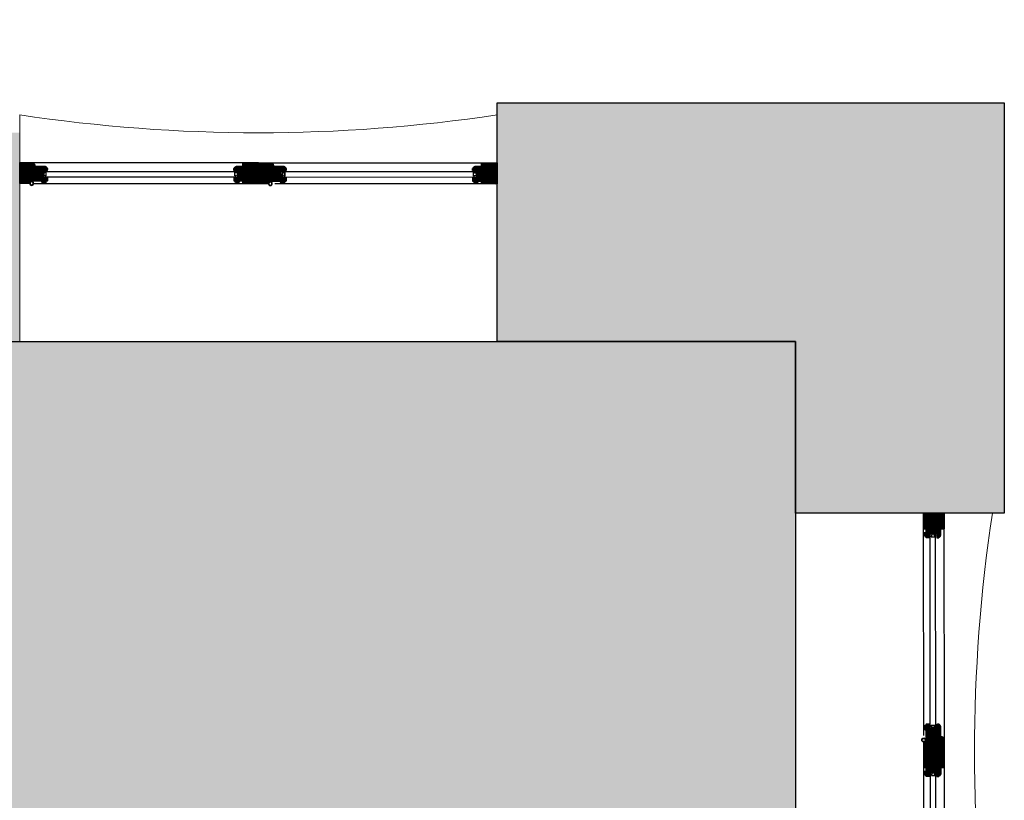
# Model space of a CAD drawing. Header units: millimetres. Extents: x 11706 to 69606, y 10911 to 38811.
# Tile 265 of 265: x 66306 to 69606, y 25923 to 28540. Entities that reach past the tile are written whole.
import ezdxf

# ---------------------------------------------------------------- set-up
doc = ezdxf.new("R2010")
doc.units = ezdxf.units.MM
for name, color, linetype in [('2', 7, 'Continuous'), ('doors', 4, 'Continuous'), ('floor', 172, 'Continuous'), ('Plaster', 81, 'Continuous'), ('wall', 5, 'Continuous')]:
    doc.layers.add(name, color=color, linetype=linetype)

# ---------------------------------------------------------------- blocks, each defined once
blk = doc.blocks.new('Joint-K7335')
at = {"layer": '2', "color": 7}
for points in [[(3.9, 10.7, -0.206505), (4.5, 11.8, -0.277528), (4.6, 11.7), (4.7, 11.5, 0.626267), (5.4, 11.5, 0.131441), (5.5, 11.7), (5.5, 18, 0.509109), (4.6, 18.4, -0.294424), (2, 18.3, 0.173488), (1.3, 18.5), (0, 18.5), (0, 2.1, 0.415334), (1.2, 0.9, 0.048115), (1.5, 0.9, 0.113375), (1.5, 1), (4, 2.8, 0.235966), (4, 2.9), (4, 3.3, 0.247659), (4, 3.4, 0.287937), (3.6, 3.4), (1.8, 2.3, -0.576722), (1.5, 2.5), (1.5, 3.3, -0.235966), (1.6, 3.5), (4, 5.3, 0.235966), (4, 5.3), (4, 5.7, 0.247659), (4, 5.8, 0.287937), (3.6, 5.8), (1.8, 4.8, -0.576722), (1.5, 5), (1.5, 6.3, -0.384094), (2.6, 7.5, -0.021813), (2.7, 7.5), (6.5, 7.5), (6.5, 7.6, 0.333043), (5.7, 8.5, -0.293245), (5.3, 8.9, 0.008528), (5.2, 9.3, 0.265517), (5, 9.5, 0.023748), (4.8, 9.5, -0.356149), (3.9, 10.7, -0.356149)], [(3.2, 10.8, 0.355005), (4.6, 8.8, -0.567624), (4.7, 8.8, -0.24708), (4.4, 8.7), (2.2, 9, -0.351704), (1.2, 10.1), (1.2, 12.9, -0.414214), (1.5, 13.2), (1.6, 13.2, 0.277073), (1.9, 13.4), (3.7, 16.8, -0.041112), (3.8, 17), (4.1, 17.7, -0.50666), (4.6, 17.7, -0.2771), (4.6, 17.5), (4.6, 13.3, 0.213422), (4.7, 13.1, -0.886227), (4.4, 12.6, 0.250571), (3.2, 10.8)]]:
    blk.add_lwpolyline(points, format="xyb", dxfattribs=at)
blk.add_lwpolyline([(1.6, 17.8, 0.632714), (1, 17.6), (1, 14.2, 0.78091), (1.6, 14.1), (3.2, 17.1, -0.117333), (3.3, 17.2, 1.218085), (3, 17.5, -0.285776), (2.7, 17.3, -0.145588)], format="xyb", close=True, dxfattribs=at)
blk = doc.blocks.new('wind 1400')
h = blk.add_hatch()
h.set_pattern_fill('ANSI31', color=4, angle=-90, style=0)
h.set_pattern_definition([(225, (7116.948, 124612.3033), (-2.24506403, 2.24506403), [])])
edge = h.paths.add_edge_path()
edge.add_line((-7.8, 1558), (-7.8, 1551.6))
edge.add_line((-7.8, 1551.6), (-17.5, 1551.6))
edge.add_line((-17.5, 1551.6), (-19.3, 1554.6))
edge.add_arc((-20.6, 1553.9), 1.5, 30.1137, 90)
edge.add_line((-20.6, 1555.4), (-23.9, 1555.4))
edge.add_line((-23.9, 1555.4), (-24.3, 1555))
edge.add_line((-24.3, 1555), (-24.3, 1514.1))
edge.add_line((-24.3, 1514.1), (-22.8, 1514.1))
edge.add_arc((-16.8, 1514.1), 6, 180, 270)
edge.add_line((-16.8, 1508.1), (-16.8, 1506.6))
edge.add_line((-16.8, 1506.6), (-13, 1506.6))
edge.add_line((-13, 1506.6), (-13, 1522))
edge.add_line((-13, 1522), (-5.5, 1522))
edge.add_line((-5.5, 1522), (-5.5, 1526.5))
edge.add_line((-5.5, 1526.5), (2, 1526.5))
edge.add_line((2, 1526.5), (2, 1522))
edge.add_line((2, 1522), (26.7, 1522))
edge.add_line((26.7, 1522), (26.7, 1558.8))
edge.add_line((26.7, 1558.8), (26.4, 1559.1))
edge.add_line((26.4, 1559.1), (6.5, 1558.6))
edge.add_line((6.5, 1558.6), (6.1, 1558.2))
edge.add_line((6.1, 1558.2), (6.1, 1551.6))
edge.add_line((6.1, 1551.6), (-0.6, 1551.6))
edge.add_line((-0.6, 1551.6), (-4.8, 1558.4))
edge.add_line((-4.8, 1558.4), (-7.4, 1558.4))
edge.add_line((-7.4, 1558.4), (-7.8, 1558))
edge = h.paths.add_edge_path()
edge.add_line((16.2, 1521.3), (16.2, 1516))
edge.add_line((16.2, 1516), (14.7, 1516))
edge.add_line((14.7, 1516), (14.7, 1506.6))
edge.add_line((14.7, 1506.6), (25.2, 1506.6))
edge.add_arc((29.1, 1506.7), 3.87, 108.7208, 181.2952, ccw=False)
edge.add_arc((26.6, 1514), 3.87, 288.7208, 361.2952)
edge.add_line((30.5, 1514.1), (32, 1514.1))
edge.add_line((32, 1514.1), (32, 1524.4))
edge.add_line((32, 1524.4), (26.7, 1525.4))
edge.add_line((26.7, 1525.4), (26.7, 1521.6))
edge.add_line((26.7, 1521.6), (16.2, 1521.3))
edge = h.paths.add_edge_path()
edge.add_line((7.5, 1560.3), (26.7, 1560.3))
edge.add_arc((33.5, 1560.3), 6.75, 90, 180, ccw=False)
edge.add_line((33.5, 1567), (34.5, 1567))
edge.add_line((34.5, 1567), (34.5, 1600))
edge.add_line((34.5, 1600), (-36, 1600))
edge.add_line((-36, 1600), (-36, 1556.5))
edge.add_line((-36, 1556.5), (-34.5, 1556.5))
edge.add_arc((-28.5, 1556.5), 6, 180, 270)
edge.add_line((-28.5, 1550.5), (-28.5, 1549))
edge.add_line((-28.5, 1549), (-25.4, 1549))
edge.add_line((-25.4, 1549), (-25.4, 1557.3))
edge.add_line((-25.4, 1557.3), (-16.4, 1557.3))
edge.add_line((-16.4, 1557.3), (-14.1, 1553.5))
edge.add_line((-14.1, 1553.5), (-12.3, 1553.5))
edge.add_line((-12.3, 1553.5), (-11.9, 1553.9))
edge.add_line((-11.9, 1553.9), (-11.9, 1567.4))
edge.add_line((-11.9, 1567.4), (-8.9, 1567.4))
edge.add_line((-8.9, 1567.4), (-8.9, 1561.8))
edge.add_line((-8.9, 1561.8), (-6.4, 1561.8))
edge.add_line((-6.4, 1561.8), (-6.4, 1560.3))
edge.add_line((-6.4, 1560.3), (-4.3, 1560.3))
edge.add_line((-4.3, 1560.3), (-0.3, 1553.5))
edge.add_line((-0.3, 1553.5), (1.6, 1553.5))
edge.add_line((1.6, 1553.5), (2, 1553.9))
edge.add_line((2, 1553.9), (2, 1567.4))
edge.add_line((2, 1567.4), (5, 1567.4))
edge.add_line((5, 1567.4), (5, 1561.8))
edge.add_line((5, 1561.8), (7.5, 1561.8))
at = {"ltscale": 10}
h = blk.add_hatch(dxfattribs=at)
h.set_pattern_fill('BRASS', color=4, scale=0.225, angle=-135, style=0)
h.set_pattern_definition([(315, (591.1752, 3518.9014), (-1.0102788, -1.0102788), []), (315, (590.67, 3518.3963), (-1.0102788, -1.0102788), [0.714375, -0.3571875])])
h.paths.add_polyline_path([(-13, 1518.6), (-10, 1518.6), (-10, 1509.6), (-13, 1509.6)])
h = blk.add_hatch(dxfattribs=at)
h.set_pattern_fill('ANGLE', color=4, scale=0.1125, angle=-135, style=0)
h.set_pattern_definition([(315, (600.9252, 3518.9014), (-0.55565335, -0.55565335), [0.5715, -0.2143125]), (225, (600.9252, 3518.9014), (-0.55565335, 0.55565335), [0.5715, -0.2143125])])
edge = h.paths.add_edge_path()
edge.add_line((14.7, 1522), (14.7, 1519.8))
edge.add_line((14.7, 1519.8), (13.2, 1519.8))
edge.add_arc((13.5, 1520.9), 1.16, 104.793, 255.207, ccw=False)
edge.add_line((13.2, 1522), (14.7, 1522))
h = blk.add_hatch(dxfattribs=at)
h.set_pattern_fill('ANGLE', color=4, scale=0.1125, angle=-135, style=0)
h.set_pattern_definition([(315, (600.9252, 3523.0264), (-0.55565335, -0.55565335), [0.5715, -0.2143125]), (225, (600.9252, 3523.0264), (-0.55565335, 0.55565335), [0.5715, -0.2143125])])
edge = h.paths.add_edge_path()
edge.add_line((16.2, 1521.6), (16.2, 1517.1))
edge.add_arc((15.5, 1517.7), 0.938, 216.8699, 323.1301, ccw=False)
edge.add_line((14.7, 1517.1), (14.7, 1521.6))
edge.add_arc((15.5, 1521.1), 0.926, 35.8841, 144.1159, ccw=False)
h = blk.add_hatch(dxfattribs=at)
h.set_pattern_fill('ANGLE', color=4, scale=0.1125, angle=-135, style=0)
h.set_pattern_definition([(315, (591.1752, 3518.9014), (-0.55565335, -0.55565335), [0.5715, -0.2143125]), (225, (591.1752, 3518.9014), (-0.55565335, 0.55565335), [0.5715, -0.2143125])])
h.paths.add_polyline_path([(-13, 1509.6), (-10, 1509.6), (-10, 1506.6), (-13, 1506.6)])
h = blk.add_hatch()
h.set_pattern_fill('ANSI31', color=4, angle=-90, style=0)
h.set_pattern_definition([(225, (7116.948, 124784.8033), (-2.24506403, 2.24506403), [])])
edge = h.paths.add_edge_path()
edge.add_line((-13, 867.1), (-13, 882.5))
edge.add_line((-13, 882.5), (-16.8, 882.5))
edge.add_line((-16.8, 882.5), (-16.8, 881))
edge.add_arc((-16.8, 875), 6, 90, 180)
edge.add_line((-22.8, 875), (-24.3, 875))
edge.add_line((-24.3, 875), (-24.3, 845))
edge.add_line((-24.3, 845), (-10.8, 845))
edge.add_line((-10.8, 845), (-10.8, 848.8))
edge.add_line((-10.8, 848.8), (19.2, 848.8))
edge.add_line((19.2, 848.8), (19.2, 845))
edge.add_line((19.2, 845), (26.7, 845))
edge.add_line((26.7, 845), (26.7, 867.1))
edge.add_line((26.7, 867.1), (2, 867.1))
edge.add_line((2, 867.1), (2, 862.6))
edge.add_line((2, 862.6), (-5.5, 862.6))
edge.add_line((-5.5, 862.6), (-5.5, 867.1))
edge.add_line((-5.5, 867.1), (-13, 867.1))
h.paths.add_polyline_path([(-25.3, 852.5), (-36, 852.5), (-36, 800), (35, 800), (35, 852.5), (27.7, 852.5), (27.7, 844), (18.2, 844), (18.2, 848.8), (-9.8, 848.8), (-9.8, 844), (-25.3, 844)])
edge = h.paths.add_edge_path()
edge.add_line((16.5, 867.9), (16.5, 873.1))
edge.add_line((16.5, 873.1), (15, 873.1))
edge.add_line((15, 873.1), (15, 882.5))
edge.add_line((15, 882.5), (25.5, 882.5))
edge.add_arc((29.3, 882.4), 3.87, 178.7048, 251.2792)
edge.add_arc((26.8, 875.1), 3.87, -1.2952, 71.2792, ccw=False)
edge.add_line((30.7, 875), (32, 875))
edge.add_line((32, 875), (32, 864.7))
edge.add_line((32, 864.7), (27, 863.8))
edge.add_line((27, 863.8), (27, 867.9))
edge.add_line((27, 867.9), (16.5, 867.9))
h = blk.add_hatch(dxfattribs=at)
h.set_pattern_fill('ANGLE', color=4, scale=0.1125, angle=-135, style=0)
h.set_pattern_definition([(45, (591.1752, -1129.7764), (-0.55565335, 0.55565335), [0.5715, -0.2143125]), (135, (591.1752, -1129.7764), (-0.55565335, -0.55565335), [0.5715, -0.2143125])])
h.paths.add_polyline_path([(-13, 879.5), (-10, 879.5), (-10, 882.5), (-13, 882.5)])
h = blk.add_hatch(dxfattribs=at)
h.set_pattern_fill('BRASS', color=4, scale=0.225, angle=-135, style=0)
h.set_pattern_definition([(45, (591.1752, -1129.7764), (-1.0102788, 1.0102788), []), (45, (590.67, -1129.2713), (-1.0102788, 1.0102788), [0.714375, -0.3571875])])
h.paths.add_polyline_path([(-13, 870.5), (-10, 870.5), (-10, 879.5), (-13, 879.5)])
h = blk.add_hatch(dxfattribs=at)
h.set_pattern_fill('ANGLE', color=4, scale=0.1125, angle=-135, style=0)
h.set_pattern_definition([(45, (600.9252, -1129.7764), (-0.55565335, 0.55565335), [0.5715, -0.2143125]), (135, (600.9252, -1129.7764), (-0.55565335, -0.55565335), [0.5715, -0.2143125])])
edge = h.paths.add_edge_path()
edge.add_line((14.7, 867.1), (14.7, 869.4))
edge.add_line((14.7, 869.4), (13.2, 869.4))
edge.add_arc((13.5, 868.2), 1.16, 104.793, 255.207)
edge.add_line((13.2, 867.1), (14.7, 867.1))
h = blk.add_hatch(dxfattribs=at)
h.set_pattern_fill('ANGLE', color=4, scale=0.1125, angle=-135, style=0)
h.set_pattern_definition([(45, (600.9252, -1133.9014), (-0.55565335, 0.55565335), [0.5715, -0.2143125]), (135, (600.9252, -1133.9014), (-0.55565335, -0.55565335), [0.5715, -0.2143125])])
edge = h.paths.add_edge_path()
edge.add_line((16.2, 867.5), (16.2, 872))
edge.add_arc((15.5, 871.4), 0.938, 36.8699, 143.1301)
edge.add_line((14.7, 872), (14.7, 867.5))
edge.add_arc((15.5, 868.1), 0.926, 215.8841, 324.1159)
h = blk.add_hatch()
h.set_pattern_fill('ANSI31', color=4, angle=-90, style=0)
h.set_pattern_definition([(225, (7117.473, 123812.3033), (-2.24506403, 2.24506403), [])])
edge = h.paths.add_edge_path()
edge.add_line((-7.2, 758), (-7.2, 751.6))
edge.add_line((-7.2, 751.6), (-17, 751.6))
edge.add_line((-17, 751.6), (-18.7, 754.6))
edge.add_arc((-20, 753.9), 1.5, 30.1137, 90)
edge.add_line((-20, 755.4), (-23.4, 755.4))
edge.add_line((-23.4, 755.4), (-23.7, 755))
edge.add_line((-23.7, 755), (-23.7, 714.1))
edge.add_line((-23.7, 714.1), (-22.2, 714.1))
edge.add_arc((-16.2, 714.1), 6, 180, 270)
edge.add_line((-16.2, 708.1), (-16.2, 706.6))
edge.add_line((-16.2, 706.6), (-12.5, 706.6))
edge.add_line((-12.5, 706.6), (-12.5, 722))
edge.add_line((-12.5, 722), (-5, 722))
edge.add_line((-5, 722), (-5, 726.5))
edge.add_line((-5, 726.5), (2.5, 726.5))
edge.add_line((2.5, 726.5), (2.5, 722))
edge.add_line((2.5, 722), (27.3, 722))
edge.add_line((27.3, 722), (27.3, 758.8))
edge.add_line((27.3, 758.8), (26.9, 759.1))
edge.add_line((26.9, 759.1), (7, 758.6))
edge.add_line((7, 758.6), (6.6, 758.2))
edge.add_line((6.6, 758.2), (6.6, 751.6))
edge.add_line((6.6, 751.6), (-0.1, 751.6))
edge.add_line((-0.1, 751.6), (-4.2, 758.4))
edge.add_line((-4.2, 758.4), (-6.9, 758.4))
edge.add_line((-6.9, 758.4), (-7.2, 758))
edge = h.paths.add_edge_path()
edge.add_line((16.8, 721.3), (16.8, 716))
edge.add_line((16.8, 716), (15.3, 716))
edge.add_line((15.3, 716), (15.3, 706.6))
edge.add_line((15.3, 706.6), (25.8, 706.6))
edge.add_arc((29.6, 706.7), 3.87, 108.7208, 181.2952, ccw=False)
edge.add_arc((27.1, 714), 3.87, 288.7208, 361.2952)
edge.add_line((31, 714.1), (32.5, 714.1))
edge.add_line((32.5, 714.1), (32.5, 724.4))
edge.add_line((32.5, 724.4), (27.3, 725.4))
edge.add_line((27.3, 725.4), (27.3, 721.6))
edge.add_line((27.3, 721.6), (16.8, 721.3))
edge = h.paths.add_edge_path()
edge.add_line((8, 760.2), (27.3, 760.2))
edge.add_arc((34, 760.2), 6.75, 90, 180, ccw=False)
edge.add_line((34, 767), (35, 767))
edge.add_line((35, 767), (35, 800))
edge.add_line((35, 800), (-35.5, 800))
edge.add_line((-35.5, 800), (-35.5, 756.5))
edge.add_line((-35.5, 756.5), (-34, 756.5))
edge.add_arc((-28, 756.5), 6, 180, 270)
edge.add_line((-28, 750.5), (-28, 749))
edge.add_line((-28, 749), (-24.9, 749))
edge.add_line((-24.9, 749), (-24.9, 757.2))
edge.add_line((-24.9, 757.2), (-15.9, 757.2))
edge.add_line((-15.9, 757.2), (-13.6, 753.5))
edge.add_line((-13.6, 753.5), (-11.7, 753.5))
edge.add_line((-11.7, 753.5), (-11.4, 753.9))
edge.add_line((-11.4, 753.9), (-11.4, 767.4))
edge.add_line((-11.4, 767.4), (-8.4, 767.4))
edge.add_line((-8.4, 767.4), (-8.4, 761.8))
edge.add_line((-8.4, 761.8), (-5.9, 761.8))
edge.add_line((-5.9, 761.8), (-5.9, 760.2))
edge.add_line((-5.9, 760.2), (-3.8, 760.2))
edge.add_line((-3.8, 760.2), (0.3, 753.5))
edge.add_line((0.3, 753.5), (2.1, 753.5))
edge.add_line((2.1, 753.5), (2.5, 753.9))
edge.add_line((2.5, 753.9), (2.5, 767.4))
edge.add_line((2.5, 767.4), (5.5, 767.4))
edge.add_line((5.5, 767.4), (5.5, 761.8))
edge.add_line((5.5, 761.8), (8, 761.8))
h = blk.add_hatch(dxfattribs=at)
h.set_pattern_fill('BRASS', color=4, scale=0.225, angle=-135, style=0)
h.set_pattern_definition([(315, (591.7002, 2718.9014), (-1.0102788, -1.0102788), []), (315, (591.195, 2718.3963), (-1.0102788, -1.0102788), [0.714375, -0.3571875])])
h.paths.add_polyline_path([(-12.5, 718.6), (-9.5, 718.6), (-9.5, 709.6), (-12.5, 709.6)])
h = blk.add_hatch(dxfattribs=at)
h.set_pattern_fill('ANGLE', color=4, scale=0.1125, angle=-135, style=0)
h.set_pattern_definition([(315, (591.7002, 2718.9014), (-0.55565335, -0.55565335), [0.5715, -0.2143125]), (225, (591.7002, 2718.9014), (-0.55565335, 0.55565335), [0.5715, -0.2143125])])
h.paths.add_polyline_path([(-12.5, 709.6), (-9.5, 709.6), (-9.5, 706.6), (-12.5, 706.6)])
h = blk.add_hatch(dxfattribs=at)
h.set_pattern_fill('ANGLE', color=4, scale=0.1125, angle=-135, style=0)
h.set_pattern_definition([(315, (601.4502, 2718.9014), (-0.55565335, -0.55565335), [0.5715, -0.2143125]), (225, (601.4502, 2718.9014), (-0.55565335, 0.55565335), [0.5715, -0.2143125])])
edge = h.paths.add_edge_path()
edge.add_line((15.3, 722), (15.3, 719.8))
edge.add_line((15.3, 719.8), (13.8, 719.8))
edge.add_arc((14.1, 720.9), 1.16, 104.793, 255.207, ccw=False)
edge.add_line((13.8, 722), (15.3, 722))
h = blk.add_hatch(dxfattribs=at)
h.set_pattern_fill('ANGLE', color=4, scale=0.1125, angle=-135, style=0)
h.set_pattern_definition([(315, (601.4502, 2723.0264), (-0.55565335, -0.55565335), [0.5715, -0.2143125]), (225, (601.4502, 2723.0264), (-0.55565335, 0.55565335), [0.5715, -0.2143125])])
edge = h.paths.add_edge_path()
edge.add_line((16.8, 721.6), (16.8, 717.1))
edge.add_arc((16, 717.7), 0.938, 216.8699, 323.1301, ccw=False)
edge.add_line((15.3, 717.1), (15.3, 721.6))
edge.add_arc((16, 721.1), 0.926, 35.8841, 144.1159, ccw=False)
h = blk.add_hatch()
h.set_pattern_fill('ANSI31', color=4, angle=-90, style=0)
h.set_pattern_definition([(225, (7117.473, 123984.8033), (-2.24506403, 2.24506403), [])])
edge = h.paths.add_edge_path()
edge.add_line((-12.5, 67.1), (-12.5, 82.5))
edge.add_line((-12.5, 82.5), (-16.2, 82.5))
edge.add_line((-16.2, 82.5), (-16.2, 81))
edge.add_arc((-16.2, 75), 6, 90, 180)
edge.add_line((-22.2, 75), (-23.7, 75))
edge.add_line((-23.7, 75), (-23.7, 45))
edge.add_line((-23.7, 45), (-10.2, 45))
edge.add_line((-10.2, 45), (-10.2, 48.8))
edge.add_line((-10.2, 48.8), (19.8, 48.8))
edge.add_line((19.8, 48.8), (19.8, 45))
edge.add_line((19.8, 45), (27.3, 45))
edge.add_line((27.3, 45), (27.3, 67.1))
edge.add_line((27.3, 67.1), (2.5, 67.1))
edge.add_line((2.5, 67.1), (2.5, 62.6))
edge.add_line((2.5, 62.6), (-5, 62.6))
edge.add_line((-5, 62.6), (-5, 67.1))
edge.add_line((-5, 67.1), (-12.5, 67.1))
h.paths.add_polyline_path([(-24.7, 52.5), (-35.5, 52.5), (-35.5, 0), (35.5, 0), (35.5, 52.5), (28.3, 52.5), (28.3, 44), (18.8, 44), (18.8, 48.8), (-9.2, 48.8), (-9.2, 44), (-24.7, 44)])
edge = h.paths.add_edge_path()
edge.add_line((17, 67.9), (17, 73.1))
edge.add_line((17, 73.1), (15.5, 73.1))
edge.add_line((15.5, 73.1), (15.5, 82.5))
edge.add_line((15.5, 82.5), (26, 82.5))
edge.add_arc((29.9, 82.4), 3.87, 178.7048, 251.2792)
edge.add_arc((27.4, 75.1), 3.87, -1.2952, 71.2792, ccw=False)
edge.add_line((31.2, 75), (32.5, 75))
edge.add_line((32.5, 75), (32.5, 64.7))
edge.add_line((32.5, 64.7), (27.5, 63.8))
edge.add_line((27.5, 63.8), (27.5, 67.9))
edge.add_line((27.5, 67.9), (17, 67.9))
h = blk.add_hatch(dxfattribs=at)
h.set_pattern_fill('ANGLE', color=4, scale=0.1125, angle=-135, style=0)
h.set_pattern_definition([(45, (591.7002, -1929.7764), (-0.55565335, 0.55565335), [0.5715, -0.2143125]), (135, (591.7002, -1929.7764), (-0.55565335, -0.55565335), [0.5715, -0.2143125])])
h.paths.add_polyline_path([(-12.5, 79.5), (-9.5, 79.5), (-9.5, 82.5), (-12.5, 82.5)])
h = blk.add_hatch(dxfattribs=at)
h.set_pattern_fill('BRASS', color=4, scale=0.225, angle=-135, style=0)
h.set_pattern_definition([(45, (591.7002, -1929.7764), (-1.0102788, 1.0102788), []), (45, (591.195, -1929.2713), (-1.0102788, 1.0102788), [0.714375, -0.3571875])])
h.paths.add_polyline_path([(-12.5, 70.5), (-9.5, 70.5), (-9.5, 79.5), (-12.5, 79.5)])
h = blk.add_hatch(dxfattribs=at)
h.set_pattern_fill('ANGLE', color=4, scale=0.1125, angle=-135, style=0)
h.set_pattern_definition([(45, (601.4502, -1929.7764), (-0.55565335, 0.55565335), [0.5715, -0.2143125]), (135, (601.4502, -1929.7764), (-0.55565335, -0.55565335), [0.5715, -0.2143125])])
edge = h.paths.add_edge_path()
edge.add_line((15.3, 67.1), (15.3, 69.4))
edge.add_line((15.3, 69.4), (13.8, 69.4))
edge.add_arc((14.1, 68.2), 1.16, 104.793, 255.207)
edge.add_line((13.8, 67.1), (15.3, 67.1))
h = blk.add_hatch(dxfattribs=at)
h.set_pattern_fill('ANGLE', color=4, scale=0.1125, angle=-135, style=0)
h.set_pattern_definition([(45, (601.4502, -1933.9014), (-0.55565335, 0.55565335), [0.5715, -0.2143125]), (135, (601.4502, -1933.9014), (-0.55565335, -0.55565335), [0.5715, -0.2143125])])
edge = h.paths.add_edge_path()
edge.add_line((16.8, 67.5), (16.8, 72))
edge.add_arc((16, 71.4), 0.938, 36.8699, 143.1301)
edge.add_line((15.3, 72), (15.3, 67.5))
edge.add_arc((16, 68.1), 0.926, 215.8841, 324.1159)
at = {"color": 8}
for p, q in [((-36, 1556.5), (-36, 852.5)), ((35, 852.5), (35, 1553.4)), ((-35.5, 756.5), (-35, 52.5)), ((35.5, 52.5), (35, 745.3))]:
    blk.add_line(p, q, dxfattribs=at)
for p, q in [((7.5, 1561.8), (7.5, 1560.3)), ((14.7, 869.4), (-10, 869.4)), ((-10.8, 845), (-10.8, 848.8)), ((26.7, 852.5), (35, 852.5)), ((8, 761.8), (8, 760.2)), ((15.3, 69.4), (-9.5, 69.4)), ((-10.2, 45), (-10.2, 48.8)), ((27.3, 52.5), (35.5, 52.5))]:
    blk.add_line(p, q)
at = {"color": 4, "ltscale": 10}
for p, q in [((21, 1564), (27.9, 1564)), ((21.2, 1555.1), (28.1, 1555.5)), ((-10.8, 1522), (12.5, 1519.8)), ((-10.8, 1519.8), (12.5, 1522)), ((14.7, 1519.8), (-10, 1519.8)), ((-10.8, 869.4), (12.5, 867.1)), ((-10.8, 867.1), (12.5, 869.4)), ((21.7, 755.1), (28.6, 755.5)), ((-10.2, 722), (13, 719.8)), ((-10.2, 719.8), (13, 722)), ((15.3, 719.8), (-9.5, 719.8)), ((-10.2, 69.4), (13, 67.1)), ((-10.2, 67.1), (13, 69.4))]:
    blk.add_line(p, q, dxfattribs=at)
at = {"color": 7}
for p, q in [((-6.8, 1519.8), (-6.8, 869.4)), ((11.5, 1519.8), (11.5, 869.4)), ((-6.2, 719.8), (-5.7, 69.4)), ((12, 719.8), (12.5, 69.4))]:
    blk.add_line(p, q, dxfattribs=at)
for points in [[(7.5, 1560.3), (26.7, 1560.3, -0.414214), (33.5, 1567), (34.5, 1567), (34.5, 1600), (-36, 1600), (-36, 1556.5), (-34.5, 1556.5, 0.414214), (-28.5, 1550.5), (-28.5, 1549), (-25.4, 1549), (-25.4, 1557.3), (-16.4, 1557.3), (-14.1, 1553.5), (-12.3, 1553.5), (-11.9, 1553.9), (-11.9, 1567.4), (-8.9, 1567.4), (-8.9, 1561.8), (-6.4, 1561.8), (-6.4, 1560.3), (-4.3, 1560.3), (-0.3, 1553.5), (1.6, 1553.5), (2, 1553.9), (2, 1567.4), (5, 1567.4), (5, 1561.8), (7.5, 1561.8)], [(-13, 867.1), (-13, 882.5), (-16.8, 882.5), (-16.8, 881, 0.414214), (-22.8, 875), (-24.3, 875), (-24.3, 845), (-10.8, 845), (-10.8, 848.8), (19.2, 848.8), (19.2, 845), (26.7, 845), (26.7, 867.1), (2, 867.1), (2, 862.6), (-5.5, 862.6), (-5.5, 867.1), (-13, 867.1)], [(8, 760.2), (27.3, 760.2, -0.414214), (34, 767), (35, 767), (35, 800), (-35.5, 800), (-35.5, 756.5), (-34, 756.5, 0.414214), (-28, 750.5), (-28, 749), (-24.9, 749), (-24.9, 757.2), (-15.9, 757.2), (-13.6, 753.5), (-11.7, 753.5), (-11.4, 753.9), (-11.4, 767.4), (-8.4, 767.4), (-8.4, 761.8), (-5.9, 761.8), (-5.9, 760.2), (-3.8, 760.2), (0.3, 753.5), (2.1, 753.5), (2.5, 753.9), (2.5, 767.4), (5.5, 767.4), (5.5, 761.8), (8, 761.8)], [(-12.5, 67.1), (-12.5, 82.5), (-16.2, 82.5), (-16.2, 81, 0.414214), (-22.2, 75), (-23.7, 75), (-23.7, 45), (-10.2, 45), (-10.2, 48.8), (19.8, 48.8), (19.8, 45), (27.3, 45), (27.3, 67.1), (2.5, 67.1), (2.5, 62.6), (-5, 62.6), (-5, 67.1), (-12.5, 67.1)]]:
    blk.add_lwpolyline(points, format="xyb", dxfattribs=at)
for points in [[(-7.8, 1558), (-7.8, 1551.6), (-17.5, 1551.6), (-19.3, 1554.6, 0.267417), (-20.6, 1555.4), (-23.9, 1555.4), (-24.3, 1555), (-24.3, 1514.1), (-22.8, 1514.1, 0.414214), (-16.8, 1508.1), (-16.8, 1506.6), (-13, 1506.6), (-13, 1522), (-5.5, 1522), (-5.5, 1526.5), (2, 1526.5), (2, 1522), (26.7, 1522), (26.7, 1558.8), (26.4, 1559.1), (6.5, 1558.6), (6.1, 1558.2), (6.1, 1551.6), (-0.6, 1551.6), (-4.8, 1558.4), (-7.4, 1558.4)], [(16.2, 1521.3), (16.2, 1516), (14.7, 1516), (14.7, 1506.6), (25.2, 1506.6, -0.327693), (27.9, 1510.4, 0.327693), (30.5, 1514.1), (32, 1514.1), (32, 1524.4), (26.7, 1525.4), (26.7, 1521.6), (16.2, 1521.3)], [(16.5, 867.9), (16.5, 873.1), (15, 873.1), (15, 882.5), (25.5, 882.5, 0.327693), (28.1, 878.7, -0.327693), (30.7, 875), (32, 875), (32, 864.7), (27, 863.8), (27, 867.9), (16.5, 867.9)], [(-7.2, 758), (-7.2, 751.6), (-17, 751.6), (-18.7, 754.6, 0.267417), (-20, 755.4), (-23.4, 755.4), (-23.7, 755), (-23.7, 714.1), (-22.2, 714.1, 0.414214), (-16.2, 708.1), (-16.2, 706.6), (-12.5, 706.6), (-12.5, 722), (-5, 722), (-5, 726.5), (2.5, 726.5), (2.5, 722), (27.3, 722), (27.3, 758.8), (26.9, 759.1), (7, 758.6), (6.6, 758.2), (6.6, 751.6), (-0.1, 751.6), (-4.2, 758.4), (-6.9, 758.4)], [(16.8, 721.3), (16.8, 716), (15.3, 716), (15.3, 706.6), (25.8, 706.6, -0.327693), (28.4, 710.4, 0.327693), (31, 714.1), (32.5, 714.1), (32.5, 724.4), (27.3, 725.4), (27.3, 721.6), (16.8, 721.3)], [(17, 67.9), (17, 73.1), (15.5, 73.1), (15.5, 82.5), (26, 82.5, 0.327693), (28.6, 78.7, -0.327693), (31.2, 75), (32.5, 75), (32.5, 64.7), (27.5, 63.8), (27.5, 67.9), (17, 67.9)]]:
    blk.add_lwpolyline(points, format="xyb", close=True, dxfattribs=at)
at = {"color": 4, "ltscale": 10}
for points in [[(21, 1560.3), (21, 1564), (7.5, 1564), (7.5, 1560.3)], [(21, 1558.9), (21.2, 1555.1), (7.7, 1554.5), (7.5, 1558.2)], [(-13, 1518.6), (-10, 1518.6), (-10, 1509.6), (-13, 1509.6)], [(12.5, 1522), (12.5, 1519.8), (-10.8, 1519.8), (-10.8, 1522)], [(-13, 1509.6), (-10, 1509.6), (-10, 1506.6), (-13, 1506.6)], [(-13, 879.5), (-10, 879.5), (-10, 882.5), (-13, 882.5)], [(-13, 870.5), (-10, 870.5), (-10, 879.5), (-13, 879.5)], [(12.5, 867.1), (12.5, 869.4), (-10.8, 869.4), (-10.8, 867.1)], [(21.5, 760.2), (21.5, 764), (8, 764), (8, 760.2)], [(21.5, 758.9), (21.7, 755.1), (8.2, 754.5), (8, 758.2)], [(-12.5, 718.6), (-9.5, 718.6), (-9.5, 709.6), (-12.5, 709.6)], [(-12.5, 709.6), (-9.5, 709.6), (-9.5, 706.6), (-12.5, 706.6)], [(13, 722), (13, 719.8), (-10.2, 719.8), (-10.2, 722)], [(-12.5, 79.5), (-9.5, 79.5), (-9.5, 82.5), (-12.5, 82.5)], [(-12.5, 70.5), (-9.5, 70.5), (-9.5, 79.5), (-12.5, 79.5)], [(13, 67.1), (13, 69.4), (-10.2, 69.4), (-10.2, 67.1)]]:
    blk.add_lwpolyline(points, close=True, dxfattribs=at)
at = {"color": 7}
for points in [[(8.4, 1510.8), (-3.6, 1510.8), (-3.6, 1514.5), (-2.9, 1514.5), (-1.1, 1519.8), (5.8, 1519.8), (7.6, 1514.5), (8.4, 1514.5)], [(8, 1511.1), (-3.3, 1511.1), (-3.3, 1514.1), (-2.6, 1514.1), (-0.8, 1519.4), (5.5, 1519.4), (7.3, 1514.1), (8, 1514.1)], [(8.4, 879.1), (-3.6, 879.1), (-3.6, 875.4), (-2.9, 875.4), (-1.1, 869.4), (5.8, 869.4), (7.6, 875.4), (8.4, 875.4)], [(8, 878.7), (-3.3, 878.7), (-3.3, 875.7), (-2.6, 875.7), (-0.8, 869.7), (5.5, 869.7), (7.3, 875.7), (8, 875.7)], [(8.9, 710.8), (-3.1, 710.8), (-3.1, 714.5), (-2.4, 714.5), (-0.5, 719.8), (6.3, 719.8), (8.1, 714.5), (8.9, 714.5)], [(8.5, 711.1), (-2.7, 711.1), (-2.7, 714.1), (-2.1, 714.1), (-0.3, 719.4), (6, 719.4), (7.9, 714.1), (8.5, 714.1)], [(8.9, 79.1), (-3.1, 79.1), (-3.1, 75.4), (-2.4, 75.4), (-0.5, 69.4), (6.3, 69.4), (8.1, 75.4), (8.9, 75.4)], [(8.5, 78.7), (-2.7, 78.7), (-2.7, 75.7), (-2.1, 75.7), (-0.3, 69.7), (6, 69.7), (7.9, 75.7), (8.5, 75.7)]]:
    blk.add_lwpolyline(points, close=True, dxfattribs=at)
at = {"color": 4, "ltscale": 10}
for points in [[(14.7, 1522), (14.7, 1519.8), (13.2, 1519.8, -0.770201), (13.2, 1522)], [(16.2, 1521.6), (16.2, 1517.1, -0.5), (14.7, 1517.1), (14.7, 1521.6, -0.5108)], [(14.7, 867.1), (14.7, 869.4), (13.2, 869.4, 0.770201), (13.2, 867.1)], [(16.2, 867.5), (16.2, 872, 0.5), (14.7, 872), (14.7, 867.5, 0.5108)], [(15.3, 722), (15.3, 719.8), (13.8, 719.8, -0.770201), (13.8, 722)], [(16.8, 721.6), (16.8, 717.1, -0.5), (15.3, 717.1), (15.3, 721.6, -0.5108)], [(15.3, 67.1), (15.3, 69.4), (13.8, 69.4, 0.770201), (13.8, 67.1)], [(16.8, 67.5), (16.8, 72, 0.5), (15.3, 72), (15.3, 67.5, 0.5108)]]:
    blk.add_lwpolyline(points, format="xyb", close=True, dxfattribs=at)
at = {"color": 7}
for points in [[(-25.3, 852.5), (-36, 852.5), (-36, 800), (35, 800), (35, 852.5), (27.7, 852.5), (27.7, 844), (18.2, 844), (18.2, 848.8), (-9.8, 848.8), (-9.8, 844), (-25.3, 844), (-25.3, 852.5)], [(-24.7, 52.5), (-35.5, 52.5), (-35.5, 0), (35.5, 0), (35.5, 52.5), (28.3, 52.5), (28.3, 44), (18.8, 44), (18.8, 48.8), (-9.2, 48.8), (-9.2, 44), (-24.7, 44), (-24.7, 52.5)]]:
    blk.add_lwpolyline(points, dxfattribs=at)
for centre, radius in [((33.7, 1559.9), 6.56), ((33.7, 1559.9), 5.25), ((34.2, 759.9), 6.56), ((34.2, 759.9), 5.25)]:
    blk.add_circle(centre, radius, dxfattribs=at)
at = {"color": 4, "ltscale": 10, "xscale": -0.75, "yscale": 0.75, "zscale": 0.75, "rotation": 180}
for p in [(-11.9, 1567.4), (2, 1567.4), (-11.4, 767.4), (2.5, 767.4)]:
    blk.add_blockref('Joint-K7335', p, dxfattribs=at)

msp = doc.modelspace()

# ---------------------------------------------------------------- hatches: boundary and pattern name
at = {"layer": 'floor', "true_color": 0xfef4cd}
h = msp.add_hatch(color=254, dxfattribs=at)
h.paths.add_polyline_path([(43806.5, 27460.5), (48531.5, 27460.5), (48531.5, 22685.5), (48306.5, 22685.5), (48306.5, 22085.5), (48906.5, 22085.5), (48906.5, 22685.5), (48681.5, 22685.5), (48681.5, 27460.5), (63331.5, 27460.5), (63331.5, 22685.5), (63106.5, 22685.5), (63106.5, 22085.5), (63706.5, 22085.5), (63706.5, 22310.5), (63856.5, 22310.5), (63856.5, 22460.5), (63706.5, 22460.5), (63706.5, 22685.5), (63481.5, 22685.5), (63481.5, 27460.5), (68906.5, 27460.5), (68906.5, 22460.5), (64667.3, 22460.5), (64667.3, 22311.1), (65306.5, 22311.1), (65306.5, 20885.5), (65406.5, 20885.5), (65406.5, 22311.1), (68906.5, 22311.1), (68906.5, 19785.5), (65406.5, 19785.5), (65406.5, 19885.5), (65306.5, 19885.5), (65306.5, 19585.5), (65406.5, 19585.5), (65406.5, 18585.5), (65306.5, 18585.5), (65306.5, 17010.5), (64906.5, 17010.5), (64906.5, 16760.5), (63906.5, 16760.5), (63906.5, 17010.5), (63706.5, 17010.5), (63706.5, 17085.5), (63106.5, 17085.5), (63106.5, 16485.5), (63506.5, 16485.5), (63506.5, 11710.5), (56081.5, 11710.5), (56081.5, 16485.5), (56306.5, 16485.5), (56306.5, 17085.5), (55706.5, 17085.5), (55706.5, 16485.5), (55931.5, 16485.5), (55931.5, 11710.5), (48681.5, 11710.5), (48681.5, 16485.5), (48906.5, 16485.5), (48906.5, 17085.5), (48306.5, 17085.5), (48306.5, 16485.5), (48531.5, 16485.5), (48531.5, 11710.5), (43806.5, 11710.5)])
h.paths.add_polyline_path([(48606.5, 20751.9), (48506.5, 20751.9), (48506.5, 18419.2), (48606.5, 18419.2)], flags=16)
h.paths.add_polyline_path([(55706.5, 22685.5), (56306.5, 22685.5), (56306.5, 22085.5), (55706.5, 22085.5)], flags=16)
at = {"layer": 'wall', "true_color": 0x706e6b}
h = msp.add_hatch(color=8, dxfattribs=at)
h.paths.add_polyline_path([(12406.5, 15910.5), (16506.5, 15910.5), (16506.5, 16010.5), (16606.5, 16010.5), (16606.5, 14810.5), (16506.5, 14810.5), (16506.5, 15810.5), (12406.5, 15810.5)])
h.paths.add_polyline_path([(68906.5, 19785.5), (65406.5, 19785.5), (65406.5, 19885.5), (65306.5, 19885.5), (65306.5, 19585.5), (65406.5, 19585.5), (65406.5, 19685.5), (68906.5, 19685.5)])
h.paths.add_polyline_path([(68906.5, 22460.5), (64667.3, 22460.5), (64667.3, 22311.1), (65306.5, 22311.1), (65306.5, 20885.5), (65406.5, 20885.5), (65406.5, 22311.1), (68906.5, 22311.1)])
h.paths.add_polyline_path([(16606.5, 13910.5), (16506.5, 13910.5), (16506.5, 11710.5), (16606.5, 11710.5)])
h.paths.add_polyline_path([(65406.5, 18585.5), (65306.5, 18585.5), (65306.5, 17010.5), (65406.5, 17010.5)])
h.paths.add_polyline_path([(63706.5, 16485.5), (63506.5, 16485.5), (63506.5, 11710.5), (63706.5, 11710.5)])
h.paths.add_polyline_path([(63906.5, 17010.5), (63706.5, 17010.5), (63706.5, 16760.5), (63906.5, 16760.5)])
h.paths.add_polyline_path([(66906.5, 17010.5), (64906.5, 17010.5), (64906.5, 16760.5), (66906.5, 16760.5)])
h.paths.add_polyline_path([(63481.5, 27460.5), (63331.5, 27460.5), (63331.5, 22685.5), (63481.5, 22685.5)], flags=16)
h.paths.add_polyline_path([(63856.5, 22460.5), (63706.5, 22460.5), (63706.5, 22310.5), (63856.5, 22310.5)], flags=17)
h.paths.add_polyline_path([(56081.5, 16485.5), (55931.5, 16485.5), (55931.5, 11710.5), (56081.5, 11710.5)])
h.paths.add_polyline_path([(48681.5, 16485.5), (48531.5, 16485.5), (48531.5, 11710.5), (48681.5, 11710.5)])
h.paths.add_polyline_path([(48681.5, 27460.5), (48531.5, 27460.5), (48531.5, 22685.5), (48681.5, 22685.5)], flags=16)
h.paths.add_polyline_path([(19056.5, 22085.5), (18956.5, 22085.5), (18956.5, 17085.5), (19056.5, 17085.5)])
h.paths.add_polyline_path([(26806.5, 13826.7), (26706.5, 13826.7), (26706.5, 11710.5), (26806.5, 11710.5)])
h.paths.add_polyline_path([(18706.5, 22435.5), (12406.5, 22435.5), (12406.5, 22335.5), (18706.5, 22335.5)])
h.paths.add_polyline_path([(26106.5, 22435.5), (19306.5, 22435.5), (19306.5, 22335.5), (26106.5, 22335.5)], flags=17)
h.paths.add_polyline_path([(12406.5, 18085.5), (12406.5, 18185.5), (16606.5, 18185.5), (16606.5, 16910.5), (16506.5, 16910.5), (16506.5, 18085.5)])
h.paths.add_polyline_path([(31206.5, 16835.5), (28206.5, 16835.5), (28206.5, 16735.5), (31206.5, 16735.5)])
h.paths.add_polyline_path([(19306.5, 22956.8), (19206.5, 22956.8), (19206.5, 22685.5), (19306.5, 22685.5)], flags=17)
h.paths.add_polyline_path([(28206.5, 22435.5), (31206.5, 22435.5), (31206.5, 22335.5), (28206.5, 22335.5)], flags=17)
h.paths.add_polyline_path([(69506.5, 20085.5), (68906.5, 20085.5), (68906.5, 19485.5), (69506.5, 19485.5)])
h.paths.add_polyline_path([(66906.5, 15610.5), (66906.5, 17010.5), (68906.5, 17010.5), (68906.5, 17885.5), (69606.5, 17885.5), (69606.5, 16310.5), (67606.5, 16310.5), (67606.5, 15610.5)])
h.paths.add_polyline_path([(48606.5, 20751.9), (48506.5, 20751.9), (48506.5, 18419.2), (48606.5, 18419.2)])
h.paths.add_polyline_path([(43506.5, 11710.5), (44106.5, 11710.5), (44106.5, 11010.5), (43506.5, 11010.5)])
h.paths.add_polyline_path([(63106.5, 22685.5), (63706.5, 22685.5), (63706.5, 22085.5), (63106.5, 22085.5)], flags=17)
h.paths.add_polyline_path([(69606.5, 23085.5), (68906.5, 23085.5), (68906.5, 21685.5), (69606.5, 21685.5)])
h.paths.add_polyline_path([(65706.5, 11710.5), (66906.5, 11710.5), (66906.5, 14610.5), (67606.5, 14610.5), (67606.5, 10910.5), (65706.5, 10910.5)])
h.paths.add_polyline_path([(62706.5, 11710.5), (64106.5, 11710.5), (64106.5, 10910.5), (62706.5, 10910.5)])
h.paths.add_polyline_path([(55306.5, 11710.5), (56706.5, 11710.5), (56706.5, 10910.5), (55306.5, 10910.5)])
h.paths.add_polyline_path([(47906.5, 11710.5), (49306.5, 11710.5), (49306.5, 10910.5), (47906.5, 10910.5)])
h.paths.add_polyline_path([(60506.5, 11710.5), (61106.5, 11710.5), (61106.5, 11010.5), (60506.5, 11010.5)])
h.paths.add_polyline_path([(58306.5, 11710.5), (58906.5, 11710.5), (58906.5, 11010.5), (58306.5, 11010.5)])
h.paths.add_polyline_path([(53106.5, 11710.5), (53706.5, 11710.5), (53706.5, 11010.5), (53106.5, 11010.5)])
h.paths.add_polyline_path([(50906.5, 11710.5), (51506.5, 11710.5), (51506.5, 11010.5), (50906.5, 11010.5)])
h.paths.add_polyline_path([(45706.5, 11710.5), (46306.5, 11710.5), (46306.5, 11010.5), (45706.5, 11010.5)])
h.paths.add_polyline_path([(48306.5, 17085.5), (48906.5, 17085.5), (48906.5, 16485.5), (48306.5, 16485.5)])
h.paths.add_polyline_path([(55706.5, 17085.5), (56306.5, 17085.5), (56306.5, 16485.5), (55706.5, 16485.5)])
h.paths.add_polyline_path([(63106.5, 17085.5), (63706.5, 17085.5), (63706.5, 16485.5), (63106.5, 16485.5)])
h.paths.add_polyline_path([(55706.5, 22685.5), (56306.5, 22685.5), (56306.5, 22085.5), (55706.5, 22085.5)], flags=17)
h.paths.add_polyline_path([(48306.5, 22685.5), (48906.5, 22685.5), (48906.5, 22085.5), (48306.5, 22085.5)], flags=17)
h.paths.add_polyline_path([(40506.5, 11710.5), (41906.5, 11710.5), (41906.5, 10910.5), (40506.5, 10910.5)])
h.paths.add_polyline_path([(33506.5, 17085.5), (34106.5, 17085.5), (34106.5, 16485.5), (33506.5, 16485.5)])
h.paths.add_polyline_path([(40906.5, 17085.5), (41506.5, 17085.5), (41506.5, 16485.5), (40906.5, 16485.5)])
h.paths.add_polyline_path([(40906.5, 22685.5), (41506.5, 22685.5), (41506.5, 22085.5), (40906.5, 22085.5)], flags=17)
h.paths.add_polyline_path([(33506.5, 22685.5), (34106.5, 22685.5), (34106.5, 22085.5), (33506.5, 22085.5)], flags=17)
h.paths.add_polyline_path([(26406.5, 20751.9), (26506.5, 20751.9), (26506.5, 18419.2), (26406.5, 18419.2)])
h.paths.add_polyline_path([(33106.5, 11710.5), (34506.5, 11710.5), (34506.5, 10910.5), (33106.5, 10910.5)])
h.paths.add_polyline_path([(38306.5, 11710.5), (38906.5, 11710.5), (38906.5, 11010.5), (38306.5, 11010.5)])
h.paths.add_polyline_path([(36106.5, 11710.5), (36706.5, 11710.5), (36706.5, 11010.5), (36106.5, 11010.5)])
h.paths.add_polyline_path([(30906.5, 11710.5), (31506.5, 11710.5), (31506.5, 11010.5), (30906.5, 11010.5)])
h.paths.add_polyline_path([(11746.5, 20385.5), (12406.5, 20385.5), (12406.5, 20985.5), (11746.5, 20985.5)])
h.paths.add_polyline_path([(12406.5, 20985.5), (11706.5, 20985.5), (11706.5, 23360.5), (12406.5, 23360.5)])
h.paths.add_polyline_path([(11746.5, 18785.5), (12406.5, 18785.5), (12406.5, 18185.5), (11746.5, 18185.5)])
h.paths.add_polyline_path([(11746.5, 15210.5), (12406.5, 15210.5), (12406.5, 15810.5), (11746.5, 15810.5)])
h.paths.add_polyline_path([(11746.5, 13610.5), (12406.5, 13610.5), (12406.5, 13010.5), (11746.5, 13010.5)])
h.paths.add_polyline_path([(12406.5, 18185.5), (11706.5, 18185.5), (11706.5, 15810.5), (12406.5, 15810.5)])
h.paths.add_polyline_path([(25706.5, 11710.5), (27106.5, 11710.5), (27106.5, 10910.5), (25706.5, 10910.5)])
h.paths.add_polyline_path([(18306.5, 11710.5), (19706.5, 11710.5), (19706.5, 10910.5), (18306.5, 10910.5)])
h.paths.add_polyline_path([(28706.5, 11710.5), (29306.5, 11710.5), (29306.5, 11010.5), (28706.5, 11010.5)])
h.paths.add_polyline_path([(23506.5, 11710.5), (24106.5, 11710.5), (24106.5, 11010.5), (23506.5, 11010.5)])
h.paths.add_polyline_path([(21306.5, 11710.5), (21906.5, 11710.5), (21906.5, 11010.5), (21306.5, 11010.5)])
h.paths.add_polyline_path([(16306.5, 11710.5), (16906.5, 11710.5), (16906.5, 11010.5), (16306.5, 11010.5)])
h.paths.add_polyline_path([(14306.5, 11710.5), (14906.5, 11710.5), (14906.5, 11010.5), (14306.5, 11010.5)])
h.paths.add_polyline_path([(11706.5, 13010.5), (12406.5, 13010.5), (12406.5, 11710.5), (12906.5, 11710.5), (12906.5, 10910.5), (11706.5, 10910.5)])
h.paths.add_polyline_path([(18706.5, 17085.5), (19306.5, 17085.5), (19306.5, 16485.5), (18706.5, 16485.5)])
h.paths.add_polyline_path([(26106.5, 17085.5), (26706.5, 17085.5), (26706.5, 16485.5), (26106.5, 16485.5)])
h.paths.add_polyline_path([(26106.5, 22685.5), (26706.5, 22685.5), (26706.5, 22085.5), (26106.5, 22085.5)], flags=17)
h.paths.add_polyline_path([(18706.5, 22685.5), (19306.5, 22685.5), (19306.5, 22085.5), (18706.5, 22085.5)], flags=17)
h.paths.add_polyline_path([(14306.5, 31260.5), (14406.5, 31260.5), (14406.5, 30060.5), (14906.5, 30060.5), (14906.5, 29960.5), (14306.5, 29960.5)], flags=17)
h.paths.add_polyline_path([(26456.5, 27460.5), (26356.5, 27460.5), (26356.5, 23766.8), (26456.5, 23766.8)], flags=17)
h.paths.add_polyline_path([(19306.5, 27460.5), (19206.5, 27460.5), (19206.5, 23766.8), (19306.5, 23766.8)], flags=17)
h.paths.add_polyline_path([(11706.5, 28260.5), (12606.5, 28260.5), (12606.5, 27460.5), (12406.5, 27460.5), (12406.5, 26160.5), (11706.5, 26160.5)])
h.paths.add_polyline_path([(16906.5, 27460.5), (13406.5, 27460.5), (13406.5, 28260.5), (16906.5, 28260.5)])
h.paths.add_polyline_path([(11906.5, 30560.5), (11906.5, 31860.5), (15506.5, 31860.5), (15506.5, 28260.5), (14906.5, 28260.5), (14906.5, 31260.5), (12506.5, 31260.5), (12506.5, 30560.5)])
h.paths.add_polyline_path([(12506.5, 29560.5), (11906.5, 29560.5), (11906.5, 28260.5), (12506.5, 28260.5)], flags=17)
h.paths.add_polyline_path([(33106.5, 27460.5), (34506.5, 27460.5), (34506.5, 28260.5), (33106.5, 28260.5)], flags=16)
h.paths.add_polyline_path([(11746.5, 23960.5), (12406.5, 23960.5), (12406.5, 23360.5), (11746.5, 23360.5)])
h.paths.add_polyline_path([(11746.5, 25560.5), (12406.5, 25560.5), (12406.5, 26160.5), (11746.5, 26160.5)])
h.paths.add_polyline_path([(25706.5, 27460.5), (27106.5, 27460.5), (27106.5, 28260.5), (25706.5, 28260.5)], flags=17)
h.paths.add_polyline_path([(18306.5, 27460.5), (19706.5, 27460.5), (19706.5, 28260.5), (18306.5, 28260.5)], flags=17)
h.paths.add_polyline_path([(23506.5, 27460.5), (24106.5, 27460.5), (24106.5, 28160.5), (23506.5, 28160.5)], flags=17)
h.paths.add_polyline_path([(21306.5, 27460.5), (21906.5, 27460.5), (21906.5, 28160.5), (21306.5, 28160.5)], flags=17)
h.paths.add_polyline_path([(30906.5, 27460.5), (31506.5, 27460.5), (31506.5, 28160.5), (30906.5, 28160.5)], flags=17)
h.paths.add_polyline_path([(28706.5, 27460.5), (29306.5, 27460.5), (29306.5, 28160.5), (28706.5, 28160.5)], flags=17)
h.paths.add_polyline_path([(47906.5, 27660.5), (46306.5, 27660.5), (46306.5, 27460.5), (47906.5, 27460.5)], flags=17)
h.paths.add_polyline_path([(45706.5, 27660.5), (44106.5, 27660.5), (44106.5, 27460.5), (45706.5, 27460.5)], flags=17)
h.paths.add_polyline_path([(43006.5, 27460.5), (43006.5, 28260.5), (43406.5, 28260.5), (43406.5, 29360.5), (44106.5, 29360.5), (44106.5, 28260.5), (44106.5, 27460.5)], flags=16)
h.paths.add_polyline_path([(46306.5, 27460.5), (45706.5, 27460.5), (45706.5, 28160.5), (46306.5, 28160.5)], flags=16)
h.paths.add_polyline_path([(55306.5, 27460.5), (56706.5, 27460.5), (56706.5, 28260.5), (55306.5, 28260.5)], flags=16)
h.paths.add_polyline_path([(47906.5, 27460.5), (49306.5, 27460.5), (49306.5, 28260.5), (47906.5, 28260.5)], flags=16)
h.paths.add_polyline_path([(53106.5, 27460.5), (53706.5, 27460.5), (53706.5, 28160.5), (53106.5, 28160.5)], flags=16)
h.paths.add_polyline_path([(50906.5, 27460.5), (51506.5, 27460.5), (51506.5, 28160.5), (50906.5, 28160.5)], flags=16)
h.paths.add_polyline_path([(38306.5, 27460.5), (38306.5, 28260.5), (38406.5, 28260.5), (38406.5, 29160.5), (39106.5, 29160.5), (39106.5, 28260.5), (39406.5, 28260.5), (39406.5, 27460.5)], flags=16)
h.paths.add_polyline_path([(40969.2, 28260.5), (41451.7, 28260.5), (41451.7, 27460.5), (40969.2, 27460.5)], flags=17)
h.paths.add_polyline_path([(67906.5, 27460.5), (67906.5, 28260.5), (69606.5, 28260.5), (69606.5, 26885.5), (68906.5, 26885.5), (68906.5, 27460.5)])
h.paths.add_polyline_path([(65706.5, 27460.5), (66306.5, 27460.5), (66306.5, 28160.5), (65706.5, 28160.5)])
h.paths.add_polyline_path([(62706.5, 27460.5), (64106.5, 27460.5), (64106.5, 28260.5), (62706.5, 28260.5)], flags=16)
h.paths.add_polyline_path([(60506.5, 27460.5), (61106.5, 27460.5), (61106.5, 28160.5), (60506.5, 28160.5)], flags=16)
h.paths.add_polyline_path([(58306.5, 27460.5), (58906.5, 27460.5), (58906.5, 28160.5), (58306.5, 28160.5)], flags=16)
h.paths.add_polyline_path([(69506.5, 25285.5), (68906.5, 25285.5), (68906.5, 24685.5), (69506.5, 24685.5)])
h.paths.add_polyline_path([(48906.5, 31560.5), (48606.5, 31560.5), (48606.5, 31260.5), (48906.5, 31260.5)])
h.paths.add_polyline_path([(48906.5, 38810.5), (48606.5, 38810.5), (48606.5, 38510.5), (48906.5, 38510.5)])
h.paths.add_polyline_path([(45106.5, 33360.5), (45106.5, 38810.5), (44256.5, 38810.5), (44256.5, 38110.5), (44406.5, 38110.5), (44406.5, 33360.5)])
h.paths.add_polyline_path([(41106.5, 32860.5), (41506.5, 32860.5), (41506.5, 33760.5), (41106.5, 33760.5), (41106.5, 38110.5), (40756.5, 38110.5), (40756.5, 38810.5), (41756.5, 38810.5), (41756.5, 38110.5), (41606.5, 38110.5), (41606.5, 31960.5), (41706.5, 31960.5), (41706.5, 31260.5), (41106.5, 31260.5)])
h.paths.add_polyline_path([(43656.5, 38760.5), (43306.5, 38760.5), (43306.5, 38110.5), (43656.5, 38110.5)])
h.paths.add_polyline_path([(42706.5, 38760.5), (42356.5, 38760.5), (42356.5, 38110.5), (42706.5, 38110.5)])
h.paths.add_polyline_path([(33906.5, 37485.5), (33906.5, 38810.5), (39156.5, 38810.5), (39156.5, 38110.5), (34606.5, 38110.5), (34606.5, 37485.5)])
h.paths.add_polyline_path([(39106.5, 31260.5), (38406.5, 31260.5), (38406.5, 30360.5), (39106.5, 30360.5)])
h.paths.add_polyline_path([(33906.5, 32585.5), (34606.5, 32585.5), (34606.5, 31960.5), (39406.5, 31960.5), (39406.5, 31260.5), (33906.5, 31260.5)])
h.paths.add_polyline_path([(38556.5, 34460.5), (39156.5, 34460.5), (39156.5, 33860.5), (38556.5, 33860.5)])
h.paths.add_polyline_path([(38556.5, 36210.5), (39156.5, 36210.5), (39156.5, 35610.5), (38556.5, 35610.5)])
h.paths.add_polyline_path([(36506.5, 34460.5), (37106.5, 34460.5), (37106.5, 33860.5), (36506.5, 33860.5)])
h.paths.add_polyline_path([(36506.5, 36210.5), (37106.5, 36210.5), (37106.5, 35610.5), (36506.5, 35610.5)])
h.paths.add_polyline_path([(34606.5, 36285.5), (33906.5, 36285.5), (33906.5, 33785.5), (34606.5, 33785.5)])
h.paths.add_polyline_path([(41206.5, 33760.5), (41106.5, 33760.5), (41106.5, 32860.5), (41206.5, 32860.5)], flags=17)
h.paths.add_polyline_path([(42606.5, 31260.5), (43406.5, 31260.5), (43406.5, 30360.5), (44106.5, 30360.5), (44106.5, 31260.5), (45106.5, 31260.5), (45106.5, 33360.5), (44406.5, 33360.5), (44406.5, 31960.5), (42606.5, 31960.5)])
h.paths.add_polyline_path([(45206.5, 31360.5), (45106.5, 31360.5), (45106.5, 31260.5), (45206.5, 31260.5)])
h.paths.add_polyline_path([(45006.5, 36635.5), (44506.5, 36635.5), (44506.5, 35635.5), (45006.5, 35635.5)], flags=16)
h.paths.add_polyline_path([(45006.5, 34435.5), (44506.5, 34435.5), (44506.5, 33435.5), (45006.5, 33435.5)], flags=16)
edge = h.paths.add_edge_path()
edge.add_line((65406.5, 20885.5), (65306.5, 20885.5))
edge.add_line((65406.5, 19885.5), (65306.5, 19885.5))
edge.add_line((14406.5, 30060.5), (14575.3, 31124.3))

# ---------------------------------------------------------------- linework, layer by layer
at = {"layer": 'floor'}
msp.add_lwpolyline([(63706.5, 22460.5), (63706.5, 22685.5), (63481.5, 22685.5), (63481.5, 27460.5), (68906.5, 27460.5), (68906.5, 22460.5)], dxfattribs=at)
at = {"layer": 'Plaster', "lineweight": 0}
for points in [[(67906.5, 28220.5), (67906.5, 27460.5), (66306.5, 27460.5), (66306.5, 28220.5, 0.075), (67906.5, 28220.5), (67906.5, 28220.5)], [(69566.5, 26885.5), (68906.5, 26885.5), (68906.5, 25285.5), (69566.5, 25285.5, -0.075), (69566.5, 26885.5), (69566.5, 26885.5)]]:
    msp.add_lwpolyline(points, format="xyb", dxfattribs=at)
at = {"layer": 'wall'}
msp.add_lwpolyline([(67906.5, 27460.5), (67906.5, 28260.5), (69606.5, 28260.5), (69606.5, 26885.5), (68906.5, 26885.5), (68906.5, 27460.5), (67906.5, 27460.5)], dxfattribs=at)

# ---------------------------------------------------------------- block references
at = {"layer": 'doors', "xscale": -1, "rotation": 90}
msp.add_blockref('wind 1400', (67906.5, 28024.5), dxfattribs=at)
at = {"layer": 'doors', "rotation": 180}
msp.add_blockref('wind 1400', (69370.4, 26885.5), dxfattribs=at)

doc.saveas('drawing.dxf')
